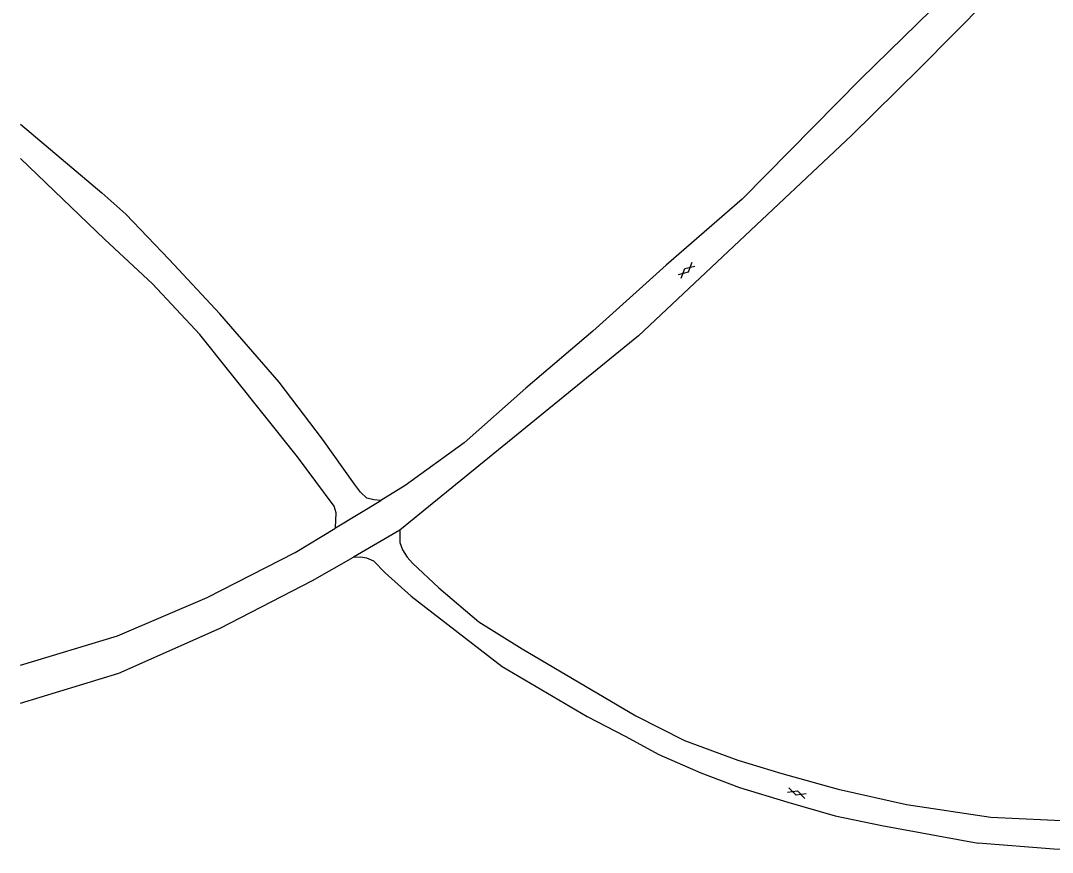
# Model space of a CAD drawing. Extents: x 131000 to 133014, y 396499 to 399001.
# Drawn here: x 131000 to 131112.1, y 397743 to 397833.3 of the extents above; entities that cross this region are included whole.
import ezdxf

# ---------------------------------------------------------------- set-up
doc = ezdxf.new("R2010")
doc.units = 0
for name, color, linetype in [('gg-knt-onverhard', 7, 'Continuous'), ('gg-knt-verharding', 7, 'Continuous'), ('gt-grn-weggrens', 7, 'Continuous'), ('gt-symb-gesloten verharding', 7, 'Continuous')]:
    doc.layers.add(name, color=color, linetype=linetype)

# ---------------------------------------------------------------- blocks, each defined once
blk = doc.blocks.new('gt0-GESVH1')
at = {"layer": 'gt-symb-gesloten verharding'}
for p, q in [((-0.99, -0.26), (0.01, 0.24)), ((0.01, -0.26), (-0.99, 0.24)), ((0.01, 0.24), (1.01, -0.26)), ((1.01, 0.24), (0.01, -0.26))]:
    blk.add_line(p, q, dxfattribs=at)

msp = doc.modelspace()

# ---------------------------------------------------------------- linework, layer by layer
at = {"layer": 'gg-knt-onverhard'}
for p, q in [((131000, 397822.09), (131008.82, 397814.61)), ((131000, 397818.35), (131009.16, 397809.54))]:
    msp.add_line(p, q, dxfattribs=at)
for points in [[(131039.16, 397781.21), (131038.38, 397781.25), (131037.61, 397781.43), (131036.94, 397782.09), (131036.27, 397782.97), (131032.82, 397787.86), (131028.11, 397794.04), (131021.65, 397801.47), (131016.14, 397807.38), (131011.45, 397812.32), (131008.82, 397814.61)], [(131034.21, 397778.21), (131034.28, 397779.86), (131034.07, 397780.57), (131030.1, 397785.95), (131019.46, 397799.23), (131014.32, 397804.73), (131009.16, 397809.54)]]:
    msp.add_lwpolyline(points, dxfattribs=at)
at = {"layer": 'gg-knt-verharding'}
for p, q in [((131034.21, 397778.21), (131039.16, 397781.21)), ((131034.13, 397778.16), (131034.21, 397778.21)), ((131000, 397763.3), (131010.54, 397766.47)), ((131000, 397759.16), (131010.68, 397762.42)), ((131105.44, 397746.78), (131120.88, 397746.05))]:
    msp.add_line(p, q, dxfattribs=at)
for points in [[(131108.63, 397839.2), (131097.75, 397828.22), (131090.29, 397820.84), (131067.13, 397799.1), (131041.2, 397777.98)], [(131102.03, 397837.53), (131091.32, 397827.01), (131078.41, 397813.95), (131070.17, 397806.75), (131062.17, 397799.61), (131054.91, 397793.39), (131048.21, 397787.45), (131041.79, 397782.82), (131039.16, 397781.21)], [(131010.54, 397766.47), (131020.28, 397770.65), (131029.82, 397775.54), (131034.13, 397778.16)], [(131041.2, 397777.98), (131041.22, 397776.62), (131041.5, 397775.83), (131042.01, 397775.03), (131042.6, 397774.38), (131045.45, 397771.7), (131049.8, 397768.01), (131054.5, 397765.09), (131066.87, 397757.81), (131072.13, 397755.1), (131077.95, 397752.99), (131082.71, 397751.54), (131088.86, 397749.81), (131096.26, 397748.17), (131105.44, 397746.78)], [(131010.68, 397762.42), (131021.7, 397767.33), (131031.71, 397772.5), (131036.18, 397775.05)], [(131036.18, 397775.05), (131036.95, 397775.08), (131037.57, 397774.98), (131038.34, 397774.64), (131039.6, 397773.34), (131042.45, 397770.81), (131052.32, 397763.16), (131061.58, 397757.72), (131065.69, 397755.6), (131069.34, 397753.58), (131073.92, 397751.6), (131078.13, 397750), (131083.36, 397748.4), (131088.51, 397746.94), (131093.6, 397745.87), (131104.05, 397743.96)], [(131129.02, 397742.96), (131112.29, 397743.3), (131104.05, 397743.96)]]:
    msp.add_lwpolyline(points, dxfattribs=at)
at = {"layer": 'gt-grn-weggrens'}
msp.add_line((131041.2, 397777.98), (131036.18, 397775.05), dxfattribs=at)

# ---------------------------------------------------------------- block references
at = {"layer": 'gt-symb-gesloten verharding'}
for p, rotation in [((131072.35, 397806.2), 41.30991847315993), ((131084.35, 397749.41), -19.322482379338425)]:
    msp.add_blockref('gt0-GESVH1', p, dxfattribs=dict(at, rotation=rotation))

doc.saveas('drawing.dxf')
